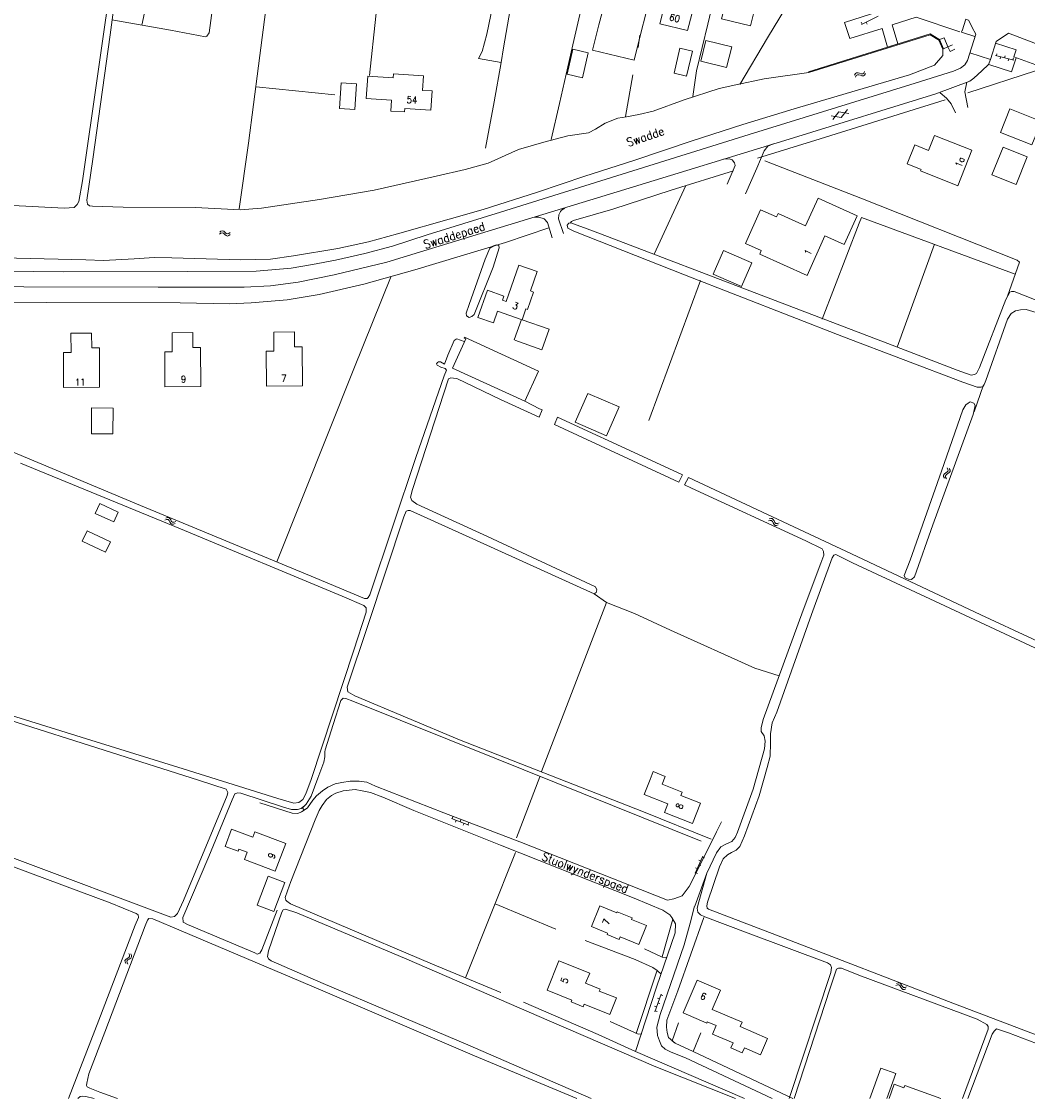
# Model space of a CAD drawing. Header units: metres. Extents: x 189705 to 199106, y 581686 to 588448.
# Tile 264 of 555: x 198437 to 198674, y 584000 to 584254. Entities that reach past the tile are written whole.
import ezdxf
from ezdxf.enums import TextEntityAlignment as Align

# ---------------------------------------------------------------- set-up
doc = ezdxf.new("R2010")
doc.units = ezdxf.units.M
doc.layers.add('B-WA-OG-GBKN-G', color=7, linetype='Continuous', lineweight=18)
doc.styles.add('Style-STANDARD', font='STANDARD.shx')

msp = doc.modelspace()

# ---------------------------------------------------------------- linework, layer by layer
at = {"layer": 'B-WA-OG-GBKN-G'}
for p, q in [((198635.286, 584253.12), (198639.214, 584255.104)), ((198635.24, 584253.657), (198635.465, 584253.21)), ((198636.358, 584253.661), (198636.583, 584253.215)), ((198666.87, 584245.823), (198671.137, 584244.75)), ((198667.186, 584246.259), (198667.064, 584245.774)), ((198668.034, 584245.53), (198667.912, 584245.045)), ((198669.126, 584245.771), (198669.004, 584245.286)), ((198669.973, 584245.042), (198669.851, 584244.557)), ((198671.065, 584245.283), (198670.943, 584244.798)), ((198636.026, 584242.06), (198635.822, 584241.708)), ((198633.876, 584241.574), (198633.672, 584241.219)), ((198634.042, 584241.105), (198633.837, 584240.751)), ((198634.139, 584241.785), (198633.876, 584241.574)), ((198634.305, 584241.314), (198634.042, 584241.105)), ((198634.468, 584241.786), (198634.139, 584241.785)), ((198634.634, 584241.316), (198634.305, 584241.314)), ((198634.849, 584241.64), (198634.468, 584241.786)), ((198635.017, 584241.172), (198634.634, 584241.316)), ((198635.239, 584241.498), (198634.849, 584241.64)), ((198635.397, 584241.028), (198635.017, 584241.172)), ((198635.565, 584241.503), (198635.239, 584241.498)), ((198635.736, 584241.032), (198635.397, 584241.028)), ((198635.822, 584241.708), (198635.565, 584241.503)), ((198635.99, 584241.238), (198635.736, 584241.032)), ((198636.192, 584241.592), (198635.99, 584241.238)), ((198629.979, 584232.554), (198628.492, 584230.715)), ((198629.979, 584232.554), (198632.316, 584232.182)), ((198631.969, 584233.086), (198630.481, 584231.249)), ((198628.144, 584231.619), (198630.481, 584231.249)), ((198484.079, 584204.182), (198484.392, 584204.442)), ((198484.384, 584203.944), (198484.696, 584204.045)), ((198484.392, 584204.442), (198484.703, 584204.546)), ((198484.696, 584204.045), (198485.003, 584203.935)), ((198484.703, 584204.546), (198485.021, 584204.431)), ((198485.021, 584204.431), (198485.327, 584204.162)), ((198485.327, 584204.162), (198485.634, 584203.893)), ((198486.263, 584203.882), (198486.578, 584204.142)), ((198484.069, 584203.686), (198484.384, 584203.944)), ((198485.003, 584203.935), (198485.319, 584203.665)), ((198485.319, 584203.665), (198485.624, 584203.395)), ((198485.624, 584203.395), (198485.933, 584203.28)), ((198485.634, 584203.893), (198485.943, 584203.779)), ((198485.933, 584203.28), (198486.253, 584203.385)), ((198485.943, 584203.779), (198486.263, 584203.882)), ((198486.253, 584203.385), (198486.569, 584203.645)), ((198655.489, 584148.631), (198655.656, 584148.259)), ((198655.656, 584148.259), (198655.673, 584147.931)), ((198655.966, 584148.492), (198656.136, 584148.122)), ((198656.136, 584148.122), (198656.155, 584147.795)), ((198654.804, 584147.205), (198654.613, 584146.937)), ((198654.613, 584146.937), (198654.631, 584146.6)), ((198654.631, 584146.6), (198654.8, 584146.228)), ((198655.145, 584147.429), (198654.804, 584147.205)), ((198655.283, 584147.066), (198655.092, 584146.798)), ((198655.092, 584146.798), (198655.108, 584146.462)), ((198655.108, 584146.462), (198655.277, 584146.089)), ((198655.487, 584147.664), (198655.145, 584147.429)), ((198655.622, 584147.293), (198655.283, 584147.066)), ((198655.673, 584147.931), (198655.487, 584147.664)), ((198655.961, 584147.518), (198655.622, 584147.293)), ((198656.155, 584147.795), (198655.961, 584147.518)), ((198471.198, 584136.326), (198471.579, 584136.471)), ((198471.365, 584136.794), (198471.745, 584136.941)), ((198471.579, 584136.471), (198471.907, 584136.468)), ((198471.745, 584136.941), (198472.072, 584136.941)), ((198471.907, 584136.468), (198472.163, 584136.266)), ((198472.072, 584136.941), (198472.338, 584136.731)), ((198472.163, 584136.266), (198472.377, 584135.911)), ((198472.338, 584136.731), (198472.542, 584136.379)), ((198472.377, 584135.911), (198472.58, 584135.557)), ((198472.542, 584136.379), (198472.748, 584136.027)), ((198472.58, 584135.557), (198472.837, 584135.35)), ((198472.748, 584136.027), (198473.004, 584135.82)), ((198473.004, 584135.82), (198473.341, 584135.816)), ((198473.174, 584135.348), (198473.556, 584135.495)), ((198473.341, 584135.816), (198473.722, 584135.962)), ((198613.35, 584136.132), (198613.736, 584136.261)), ((198613.536, 584136.593), (198613.922, 584136.723)), ((198613.736, 584136.261), (198614.064, 584136.244)), ((198613.922, 584136.723), (198614.249, 584136.71)), ((198614.064, 584136.244), (198614.311, 584136.031)), ((198614.249, 584136.71), (198614.505, 584136.488)), ((198614.311, 584136.031), (198614.51, 584135.667)), ((198614.505, 584136.488), (198614.695, 584136.128)), ((198614.51, 584135.667), (198614.698, 584135.305)), ((198614.695, 584136.128), (198614.886, 584135.767)), ((198614.886, 584135.767), (198615.133, 584135.55)), ((198615.133, 584135.55), (198615.469, 584135.532)), ((198615.469, 584135.532), (198615.856, 584135.661)), ((198472.837, 584135.35), (198473.174, 584135.348)), ((198614.698, 584135.305), (198614.945, 584135.088)), ((198614.945, 584135.088), (198615.282, 584135.071)), ((198615.282, 584135.071), (198615.67, 584135.201)), ((198538.661, 584066.02), (198542.764, 584064.431)), ((198539.028, 584066.414), (198538.848, 584065.948)), ((198539.78, 584065.587), (198539.6, 584065.121)), ((198540.893, 584065.692), (198540.713, 584065.226)), ((198541.645, 584064.865), (198541.465, 584064.398)), ((198542.758, 584064.97), (198542.578, 584064.503)), ((198597.904, 584057.094), (198596.121, 584053.071)), ((198598.28, 584056.708), (198597.823, 584056.911)), ((198596.607, 584054.168), (198596.15, 584054.371)), ((198597.417, 584055.997), (198596.96, 584056.199)), ((198597.469, 584054.88), (198597.012, 584055.082)), ((198596.659, 584053.051), (198596.202, 584053.254)), ((198462.672, 584034.199), (198462.833, 584033.825)), ((198463.146, 584034.053), (198463.31, 584033.68)), ((198461.964, 584032.785), (198461.769, 584032.52)), ((198461.769, 584032.52), (198461.782, 584032.183)), ((198461.782, 584032.183), (198461.945, 584031.808)), ((198462.308, 584033.003), (198461.964, 584032.785)), ((198462.44, 584032.638), (198462.245, 584032.373)), ((198462.245, 584032.373), (198462.256, 584032.036)), ((198462.256, 584032.036), (198462.419, 584031.661)), ((198462.654, 584033.232), (198462.308, 584033.003)), ((198462.784, 584032.859), (198462.44, 584032.638)), ((198462.845, 584033.497), (198462.654, 584033.232)), ((198463.126, 584033.079), (198462.784, 584032.859)), ((198462.833, 584033.825), (198462.845, 584033.497)), ((198463.325, 584033.353), (198463.126, 584033.079)), ((198463.31, 584033.68), (198463.325, 584033.353)), ((198643.378, 584026.647), (198643.755, 584026.801)), ((198643.532, 584027.119), (198643.908, 584027.276)), ((198643.755, 584026.801), (198644.083, 584026.807)), ((198643.908, 584027.276), (198644.235, 584027.285)), ((198644.083, 584026.807), (198644.344, 584026.612)), ((198644.235, 584027.285), (198644.506, 584027.081)), ((198644.344, 584026.612), (198644.567, 584026.262)), ((198644.506, 584027.081), (198644.72, 584026.735)), ((198644.567, 584026.262), (198644.78, 584025.914)), ((198644.72, 584026.735), (198644.935, 584026.388)), ((198644.935, 584026.388), (198645.196, 584026.188)), ((198645.533, 584026.193), (198645.911, 584026.349)), ((198588.05, 584024.597), (198586.611, 584020.439)), ((198588.457, 584024.244), (198587.985, 584024.408)), ((198644.78, 584025.914), (198645.041, 584025.714)), ((198645.041, 584025.714), (198645.378, 584025.721)), ((198645.196, 584026.188), (198645.533, 584026.193)), ((198645.378, 584025.721), (198645.756, 584025.877)), ((198587.004, 584021.573), (198586.531, 584021.736)), ((198587.658, 584023.463), (198587.185, 584023.626)), ((198587.803, 584022.354), (198587.331, 584022.518)), ((198587.149, 584020.464), (198586.677, 584020.628))]:
    msp.add_line(p, q, dxfattribs=at)
at = {"layer": 'B-WA-OG-GBKN-G', "flags": 128}
for points in [[(198557.298, 584284.953), (198553.131, 584260.357), (198550.95, 584247.604), (198550.426, 584244.168), (198545.03, 584245.156), (198545.954, 584246.74), (198547.055, 584250.843), (198549.403, 584262.301), (198549.224, 584262.325), (198553.704, 584286.143)], [(198462.799, 584284.931), (198458.245, 584250.709), (198454.174, 584221.421), (198452.774, 584211.751), (198452.911, 584210.762), (198453.397, 584210.436), (198454.109, 584210.342), (198461.377, 584210.11), (198478.424, 584209.977), (198488.921, 584209.448), (198493.972, 584209.829), (198507.619, 584211.872), (198520.476, 584214.111), (198535.1, 584217.41), (198541.919, 584218.927), (198547.365, 584220.43), (198554.471, 584223.653), (198560.423, 584225.415), (198566.123, 584226.921), (198570.942, 584227.63), (198572.585, 584228.46), (198574.857, 584229.906), (198577.868, 584231.029), (198579.948, 584231.355), (198582.839, 584231.918), (198586.184, 584232.714), (198593.523, 584235.405), (198601.753, 584238.08), (198605.682, 584238.907), (198612.323, 584240.321)], [(198458.642, 584254.219), (198472.486, 584251.793), (198480.733, 584250.199), (198481.061, 584250.355), (198481.586, 584251.173), (198485.723, 584281.605)], [(198488.665, 584209.674), (198490.844, 584225.196), (198493.225, 584243.388), (198495.154, 584258.527), (198497.215, 584273.183), (198498.067, 584279.215)], [(198497.605, 584279.718), (198498.681, 584278.891), (198499.828, 584278.419), (198501.634, 584278.208), (198504.859, 584278.368), (198507.553, 584278.294), (198512.185, 584277.401), (198523.405, 584275.786), (198520.871, 584255.127), (198519.337, 584241.136)], [(198562.17, 584226.017), (198564.115, 584234.549), (198567.277, 584248.353), (198570.585, 584262.692), (198574.375, 584279.291)], [(198575.61, 584261.68), (198576.8, 584266.42), (198577.44, 584266.25), (198579.01, 584272.36), (198585.47, 584270.78), (198584.46, 584266.77), (198585.11, 584266.61), (198583.36, 584259.69), (198582.39, 584259.94), (198581.66, 584257.06), (198584.62, 584256.31), (198583.11, 584250.49)], [(198598.42, 584267.53), (198594.26, 584251.7), (198587.75, 584253.33), (198590.47, 584263.74), (198591.43, 584263.49), (198592.85, 584268.92), (198598.42, 584267.53)], [(198595.574, 584236.163), (198596.426, 584242.193), (198599.084, 584253.197), (198603.046, 584269.769)], [(198344.543, 584210.304), (198353.922, 584209.864), (198362.918, 584209.498), (198376.97, 584209.182), (198387.464, 584208.907), (198398.462, 584209.145), (198415.017, 584209.948), (198426.595, 584210.547), (198433.86, 584210.57), (198447.433, 584209.843), (198449.768, 584210.018), (198450.473, 584210.686), (198450.872, 584211.402), (198451.787, 584216.289), (198459.066, 584267.336)], [(198610.578, 584260.345), (198611.536, 584264.28), (198605.578, 584265.759), (198604.599, 584261.819), (198604.163, 584261.927), (198602.319, 584254.503), (198609.122, 584252.813), (198610.175, 584256.942)], [(198459.934, 584264.549), (198467.901, 584262.902), (198465.741, 584252.996)], [(198606.595, 584239.018), (198613.164, 584250.01), (198621.385, 584263.679)], [(198658.428, 584251.436), (198648.126, 584254.88), (198642.542, 584253.038), (198643.831, 584248.624), (198641.437, 584247.817), (198640.148, 584252.231), (198632.506, 584249.859), (198631.272, 584253.592), (198641.836, 584256.985), (198639.55, 584257.749), (198635.611, 584259.035), (198632.346, 584256.43), (198630.065, 584257.073), (198628.738, 584261.278), (198621.385, 584263.679)], [(198573.38, 584253.08), (198574.95, 584258.99)], [(198583.11, 584250.49), (198581.722, 584244.719), (198571.919, 584247.076), (198573.38, 584253.08)], [(198659.865, 584254.37), (198659.03, 584251.65)], [(198659.865, 584254.37), (198660.472, 584254.159), (198661.358, 584252.475)], [(198661.362, 584252.468), (198662.224, 584250.831)], [(198582.652, 584247.695), (198583.085, 584250.617)], [(198622.835, 584241.983), (198651.474, 584250.931), (198653.475, 584249.708)], [(198622.895, 584241.792), (198651.447, 584250.713), (198653.231, 584249.623)], [(198653.475, 584249.708), (198653.666, 584249.591)], [(198653.666, 584249.591), (198654.72, 584250.038)], [(198654.72, 584250.038), (198655.64, 584247.866)], [(198662.015, 584250.334), (198658.824, 584251.323), (198658.923, 584251.612)], [(198660.222, 584244.678), (198662.224, 584250.831)], [(198768.361, 584214.824), (198735.571, 584226.808), (198719.534, 584232.773), (198706.37, 584226.734), (198702.344, 584235.496), (198695.831, 584232.452), (198693.842, 584236.888), (198689.419, 584234.776), (198686.427, 584241.403), (198681.967, 584239.233), (198677.9, 584248.071), (198669.878, 584251.09), (198666.991, 584249.159), (198665.644, 584244.906), (198660.808, 584246.479)], [(198569.551, 584240.574), (198565.904, 584241.401), (198567.244, 584247.3), (198570.889, 584246.473), (198569.551, 584240.574)], [(198592.522, 584247.546), (198591.129, 584241.675), (198594.064, 584240.979), (198595.457, 584246.849), (198592.522, 584247.546)], [(198598.605, 584249.373), (198597.401, 584244.52), (198603.515, 584243.003), (198604.72, 584247.855), (198598.605, 584249.373)], [(198653.231, 584249.623), (198653.507, 584249.454), (198654.414, 584247.314)], [(198653.666, 584249.591), (198654.596, 584247.396)], [(198654.414, 584247.314), (198654.596, 584247.396)], [(198654.414, 584247.314), (198654.439, 584245.801)], [(198654.596, 584247.396), (198655.64, 584247.866)], [(198655.64, 584247.866), (198656.751, 584248.366)], [(198655.64, 584247.866), (198655.65, 584247.843)], [(198655.64, 584247.866), (198656.181, 584246.765), (198657.252, 584247.31)], [(198666.867, 584248.739), (198671.716, 584247.169), (198671.152, 584245.52), (198678.945, 584242.664), (198677.449, 584232.828), (198679.706, 584232.154)], [(198654.439, 584245.801), (198652.453, 584243.571)], [(198658.602, 584242.871), (198659.604, 584243.603), (198660.222, 584244.678)], [(198665.179, 584243.75), (198665.644, 584244.906)], [(198671.716, 584245.314), (198670.582, 584242)], [(198440.275, 584194.885), (198447.332, 584194.824), (198476.393, 584194.914), (198492.702, 584194.977), (198500.899, 584195.67), (198505.946, 584196.584), (198511.347, 584197.629), (198518.265, 584199.199), (198524.827, 584200.916), (198532.955, 584203.565), (198550.2, 584208.922), (198608.798, 584227.199), (198646.658, 584238.939), (198656.989, 584242.144)], [(198472.799, 584198.106), (198488.965, 584197.683), (198496.026, 584197.806), (198501.504, 584198.623), (198511.903, 584200.329), (198519.102, 584201.926), (198525.992, 584203.799), (198538.125, 584207.276), (198546.13, 584209.516), (198558.942, 584213.661), (198570.133, 584217.356), (198581.679, 584221.107), (198595.4, 584225.717), (198607.326, 584229.572), (198619.431, 584233.303), (198635.666, 584238.091), (198646.583, 584241.302), (198652.453, 584243.571)], [(198545.553, 584203.845), (198577.715, 584213.697), (198619.247, 584226.465), (198652.827, 584236.765), (198660.823, 584239.819), (198661.782, 584240.515), (198663.594, 584242.184), (198665.179, 584243.75)], [(198546.669, 584223.98), (198548.717, 584234.877), (198550.426, 584244.168)], [(198656.989, 584242.144), (198658.602, 584242.871)], [(198678.656, 584240.83), (198678.387, 584241.583), (198676.249, 584242.256), (198660.359, 584237.018)], [(198665.244, 584243.729), (198670.582, 584242)], [(198534.12, 584237.48), (198533.83, 584232.94), (198527.71, 584233.35), (198527.66, 584232.54), (198524.42, 584232.75), (198524.58, 584235.28), (198518.6, 584235.67), (198518.96, 584240.99), (198524.95, 584240.58), (198525.01, 584241.52), (198532.11, 584241.02), (198531.89, 584237.62), (198534.12, 584237.48)], [(198579.693, 584231.479), (198581.422, 584241.305)], [(198612.323, 584240.321), (198622.895, 584241.792)], [(198660.116, 584239.549), (198659.646, 584237.242), (198660.298, 584233.612)], [(198492.64, 584238.428), (198511.178, 584236.53)], [(198516.34, 584239.14), (198515.93, 584233.07), (198512.28, 584233.32), (198512.69, 584239.39), (198516.34, 584239.14)], [(198657.402, 584232.293), (198656.374, 584234.472), (198655.288, 584235.769), (198653.824, 584237.071)], [(198625.529, 584226.165), (198655.025, 584235.355)], [(198668.009, 584227.711), (198675.44, 584224.748), (198677.658, 584230.312), (198670.227, 584233.275), (198668.009, 584227.711)], [(198661.276, 584223.491), (198652.505, 584226.989), (198651.098, 584223.46), (198647.847, 584224.757)], [(198607.974, 584213.239), (198610.657, 584219.29), (198612.343, 584223.347), (198613.22, 584224.499), (198614.435, 584225.045)], [(198610.747, 584221.673), (198625.537, 584226.167)], [(198646.056, 584220.296), (198647.847, 584224.757)], [(198661.276, 584223.491), (198657.952, 584215.134), (198649.158, 584218.632), (198649.306, 584219.003), (198646.056, 584220.296)], [(198668.624, 584224.225), (198666.01, 584217.676)], [(198666.01, 584217.676), (198671.742, 584215.414), (198674.325, 584221.952), (198668.624, 584224.225)], [(198602.735, 584221.42), (198604.081, 584221.485), (198604.846, 584221.214), (198605.361, 584220.558), (198605.52, 584219.873), (198603.659, 584215.484)], [(198612.494, 584221.011), (198635.117, 584212.218), (198671.948, 584197.623), (198672.488, 584197.095), (198669.673, 584189.113)], [(198566.613, 584206.292), (198566.99, 584206.678), (198567.444, 584206.962), (198576.689, 584209.647), (198590.413, 584214.079), (198605.1, 584218.675)], [(198586.477, 584198.972), (198593.907, 584215.183)], [(198622.102, 584205.699), (198625.035, 584212.209), (198634.271, 584208.048)], [(198565.113, 584203.915), (198563.909, 584207.333), (198563.976, 584208.248), (198564.349, 584209.04), (198564.599, 584209.398), (198565.356, 584209.888)], [(198622.458, 584194.016), (198611.314, 584199.019), (198611.682, 584199.84), (198607.94, 584201.52), (198611.52, 584209.48), (198615.251, 584207.801), (198615.62, 584208.62)], [(198558.241, 584207.707), (198559.307, 584207.693), (198560.505, 584207.324), (198561.301, 584206.494), (198562.431, 584202.846)], [(198622.102, 584205.699), (198615.62, 584208.62)], [(198625.982, 584183.718), (198634.695, 584206.319), (198635.29, 584207.646), (198671.449, 584194.29)], [(198634.271, 584208.048), (198631.219, 584201.274)], [(198395.839, 584174.79), (198398.404, 584177.433), (198401.247, 584180.028), (198403.946, 584182.011), (198406.797, 584183.971), (198409.448, 584185.599), (198412.97, 584186.499), (198418.627, 584187.191), (198426.65, 584187.729), (198443.391, 584187.619), (198474.741, 584187.503), (198486.429, 584187.316), (198491.532, 584187.57), (198499.985, 584188.215), (198507.491, 584189.535), (198518.06, 584191.954), (198530.092, 584195.278), (198551.441, 584201.769), (198561.644, 584205.226)], [(198687.79, 584183.68), (198671.237, 584190.171), (198670.653, 584190.19), (198670.222, 584190.085), (198669.274, 584188.347), (198663.061, 584172.327), (198662.364, 584170.897), (198661.884, 584170.613), (198661.098, 584170.503), (198657.783, 584171.638), (198641.461, 584177.978), (198614.938, 584188.079), (198572.118, 584204.468), (198566.84, 584206.397), (198566.307, 584206.34), (198565.931, 584205.88), (198566.066, 584205.144), (198567.521, 584204.396), (198593.588, 584194.165), (198631.029, 584179.499), (198659.159, 584168.806), (198662.499, 584167.621), (198663.438, 584167.681), (198664.02, 584167.915), (198664.565, 584169.242), (198669.703, 584183.651), (198670.578, 584185.032), (198671.562, 584185.677), (198672.702, 584185.917), (198674.074, 584185.931), (198676.393, 584185.269)], [(198545.553, 584203.845), (198523.494, 584197.092), (198511.077, 584194.171), (198502.559, 584192.383), (198496.064, 584191.529), (198489.843, 584191.264), (198469.572, 584191.211), (198437.944, 584191.273), (198424.173, 584191.414)], [(198626.642, 584203.336), (198622.458, 584194.016)], [(198631.219, 584201.274), (198626.642, 584203.336)], [(198549.956, 584200.535), (198549.849, 584201.017), (198549.212, 584201.187), (198548.63, 584200.953), (198547.721, 584200.436), (198546.63, 584197.833), (198542.826, 584187.174), (198542.11, 584185.082), (198542.193, 584184.499), (198542.833, 584184.098), (198543.465, 584184.309), (198544.019, 584184.796), (198548.478, 584195.971), (198549.956, 584200.535)], [(198609.434, 584196.944), (198607.011, 584191.362), (198600.346, 584194.255), (198602.768, 584199.837), (198609.434, 584196.944)], [(198643.681, 584177.061), (198652.476, 584201.391)], [(198432.919, 584198.134), (198452.587, 584197.697), (198456.729, 584197.51)], [(198456.729, 584197.51), (198463.915, 584197.888), (198468.636, 584198.215), (198472.799, 584198.106)], [(198558.889, 584194.891), (198557.271, 584190.338), (198558.018, 584190.073), (198556.57, 584185.997), (198556.23, 584186.118), (198555.318, 584183.553), (198549.562, 584185.599), (198548.574, 584182.82), (198544.933, 584184.114), (198547.202, 584190.497), (198551.02, 584189.14), (198550.678, 584188.178), (198551.534, 584187.873), (198554.574, 584196.425), (198558.889, 584194.891)], [(198416.953, 584194.467), (198422.59, 584194.753), (198428.328, 584194.988), (198440.275, 584194.885)], [(198524.468, 584193.823), (198515.672, 584171.984)], [(198585.148, 584159.802), (198597.336, 584192.78)], [(198555.167, 584183.607), (198553.459, 584178.801)], [(198553.609, 584178.748), (198559.96, 584176.49), (198561.669, 584181.295), (198555.318, 584183.553)], [(198449.041, 584180.383), (198449.067, 584175.862), (198447.271, 584175.852), (198447.317, 584167.617), (198455.801, 584167.673), (198455.74, 584176.916), (198453.942, 584176.904), (198453.918, 584180.401), (198449.041, 584180.383)], [(198472.895, 584180.502), (198472.921, 584175.981), (198471.124, 584175.971), (198471.171, 584167.736), (198479.655, 584167.792), (198479.594, 584177.035), (198477.795, 584177.023), (198477.772, 584180.52), (198472.895, 584180.502)], [(198472.895, 584180.502), (198472.921, 584175.981), (198471.124, 584175.971), (198471.171, 584167.736)], [(198471.171, 584167.736), (198479.655, 584167.792), (198479.594, 584177.035), (198477.795, 584177.023), (198477.772, 584180.52)], [(198496.808, 584180.657), (198496.835, 584176.137), (198495.038, 584176.126), (198495.084, 584167.892), (198503.568, 584167.948), (198503.508, 584177.191), (198501.709, 584177.179), (198501.686, 584180.676), (198496.808, 584180.657)], [(198518.815, 584117.866), (198519.092, 584118.047), (198519.492, 584118.686), (198530.288, 584151.091), (198536.977, 584170.318), (198537.523, 584171.645), (198537.214, 584172.023), (198536.219, 584172.394), (198535.3, 584172.842), (198535.144, 584173.146), (198535.421, 584173.478), (198535.647, 584173.634), (198536.08, 584173.612), (198537.05, 584173.114), (198537.792, 584175.18), (198539.305, 584178.676), (198539.759, 584179.011), (198539.988, 584179.039), (198541.67, 584178.446)], [(198559.189, 584171.458), (198555.935, 584164.338), (198538.897, 584172.125), (198542.048, 584179.019), (198541.659, 584179.197), (198541.762, 584179.423), (198559.189, 584171.458)], [(198515.672, 584171.984), (198497.574, 584126.46)], [(198559.34, 584160.566), (198550.269, 584164.785), (198539.956, 584169.739), (198539.167, 584169.807), (198538.506, 584169.825), (198538, 584169.642), (198536.866, 584166.251), (198529.503, 584143.512), (198529.063, 584141.703), (198529.325, 584140.944), (198530.553, 584140.092), (198547.169, 584132.484), (198572.65, 584120.584)], [(198578.156, 584162.999), (198575.211, 584156.188), (198567.85, 584159.37), (198570.795, 584166.181), (198578.156, 584162.999)], [(198661.846, 584161.845), (198663.992, 584168.22)], [(198555.935, 584164.338), (198559.463, 584162.541), (198560.023, 584162.283)], [(198662.034, 584163.347), (198661.724, 584163.877), (198660.909, 584164.174), (198660.403, 584163.915), (198659.874, 584163.478), (198659.149, 584162.326), (198654.114, 584147.843), (198646.757, 584126.857), (198645.32, 584123.285), (198645.58, 584122.702), (198646.371, 584122.38), (198647.057, 584122.336), (198647.762, 584122.927), (198652.084, 584135.219), (198661.624, 584161.183), (198662.034, 584163.347)], [(198458.931, 584156.644), (198453.851, 584156.689), (198453.904, 584162.758), (198458.984, 584162.714), (198458.931, 584156.644)], [(198559.34, 584160.566), (198560.023, 584162.283)], [(198418.836, 584159.267), (198464.452, 584140.161), (198506.546, 584122.748), (198518.23, 584117.809), (198518.815, 584117.866)], [(198562.973, 584158.877), (198563.681, 584160.6)], [(198592.232, 584145.27), (198562.973, 584158.877)], [(198563.681, 584160.6), (198584.807, 584150.879), (198593.083, 584147.014)], [(198426.37, 584092.921), (198451.446, 584085.195), (198475.503, 584077.688), (198497.753, 584070.722), (198501.548, 584069.616), (198502.716, 584069.781), (198503.649, 584070.45), (198504.371, 584071.83), (198505.658, 584075.146), (198515.687, 584105.663), (198518.618, 584114.663), (198518.557, 584115.627), (198518.069, 584116.233), (198512.965, 584118.417), (198474.851, 584134.244), (198437.121, 584149.77)], [(198593.083, 584147.014), (198592.232, 584145.27)], [(198594.496, 584146.354), (198593.599, 584144.635)], [(198594.496, 584146.354), (198632.947, 584128.395), (198663.401, 584113.989), (198699.9, 584097.028)], [(198601.098, 584057.89), (198602.15, 584059.349), (198603.516, 584059.999), (198604.729, 584060.569), (198605.481, 584061.518), (198606.104, 584062.769), (198609.786, 584072.893), (198612.458, 584082.449), (198612.617, 584084.255), (198612.325, 584085.446), (198611.654, 584086.481), (198611.671, 584087.371), (198612.133, 584089.333), (198621.575, 584115.116), (198625.705, 584126.135), (198626.372, 584128.023), (198626.363, 584128.937), (198626.001, 584129.519), (198622.145, 584131.436), (198595.244, 584143.87), (198593.599, 584144.635)], [(198460.199, 584138.214), (198459.147, 584135.907), (198454.775, 584137.903), (198455.827, 584140.21), (198460.199, 584138.214)], [(198572.325, 584118.966), (198543.745, 584131.915), (198528.968, 584138.577), (198528.459, 584138.622), (198528.004, 584138.414), (198527.485, 584137.113), (198518.956, 584111.464), (198514.099, 584096.932), (198514.238, 584095.841), (198515.923, 584094.892), (198540.594, 584084.57), (198583.903, 584067.525), (198599.846, 584061.156)], [(198458.351, 584131.239), (198457.197, 584128.778), (198451.719, 584131.348), (198452.873, 584133.809), (198458.351, 584131.239)], [(198696.322, 584096.788), (198673.783, 584107.334), (198651.372, 584117.755), (198633.198, 584126.288), (198629.215, 584128.204), (198628.76, 584128.021), (198628.384, 584127.433), (198623.542, 584114.069), (198615.342, 584091.041), (198614.275, 584088.515)], [(198572.65, 584120.584), (198572.97, 584119.877), (198572.739, 584119.261), (198572.325, 584118.966)], [(198572.325, 584118.966), (198575.213, 584116.872)], [(198559.927, 584077.041), (198575.213, 584116.872)], [(198575.213, 584116.872), (198581.77, 584114.334), (198590.311, 584110.396), (198610.182, 584101.445), (198615.901, 584099.621)], [(198508.64, 584079.268), (198508.855, 584080.489), (198508.843, 584081.709), (198508.915, 584082.193), (198510.785, 584088.132), (198512.658, 584093.792), (198513.161, 584094.356), (198513.797, 584094.26), (198515.454, 584093.617), (198548.87, 584080.182), (198597.488, 584060.674)], [(198434.64, 584089.142), (198479.113, 584075.056), (198485.638, 584072.886), (198485.976, 584072.102), (198485.857, 584071.389), (198475.54, 584046.662), (198474.175, 584043.574), (198473.471, 584042.881), (198472.583, 584042.745), (198464.397, 584045.814), (198423.366, 584061.18)], [(198614.275, 584088.515), (198613.839, 584085.952), (198613.807, 584083.798), (198613.774, 584080.679), (198613.067, 584077.979), (198611.141, 584071.321)], [(198503.96, 584067.978), (198503.592, 584068.468), (198504.472, 584069.341), (198505.622, 584071.258), (198507.205, 584075.467), (198508.64, 584079.268)], [(198588.308, 584074.052), (198589.05, 584075.909), (198586.233, 584077.033), (198585.492, 584075.176)], [(198503.96, 584067.978), (198504.733, 584068.518), (198506.056, 584070.298), (198506.922, 584071.347), (198508.337, 584072.533), (198509.569, 584073.354), (198511.257, 584074.13), (198512.853, 584074.495), (198514.815, 584074.814), (198516.914, 584074.769), (198518.739, 584074.541), (198520.792, 584073.582), (198536.851, 584067.332), (198554.78, 584060.489), (198589.544, 584046.757), (198591.104, 584047.048)], [(198553.989, 584061.429), (198559.482, 584075.791)], [(198597.348, 584069.581), (198595.44, 584064.802), (198588.877, 584067.422), (198589.677, 584069.427), (198584.088, 584071.658), (198585.492, 584075.176)], [(198503.843, 584068.826), (198503.263, 584068.337), (198502.453, 584068.075), (198500.98, 584068.111), (198499.12, 584068.652), (198489.102, 584071.956), (198488.365, 584072.024), (198487.681, 584071.839), (198487.035, 584070.385), (198481.531, 584057.04), (198475.404, 584042.622), (198475.465, 584041.58), (198476.462, 584041.005), (198492.382, 584034.331), (198492.944, 584034.032), (198493.526, 584034.241), (198494, 584035.058), (198497.589, 584044.37)], [(198500.825, 584051.176), (198506.603, 584065.644), (198507.489, 584067.909), (198508.238, 584069.056), (198509.21, 584070.506), (198510.389, 584071.414), (198511.457, 584071.94), (198513.178, 584072.498), (198516.007, 584072.786)], [(198590.121, 584043.27), (198588.483, 584044.422), (198581.697, 584047.174), (198550.272, 584059.716), (198529.841, 584067.843), (198522.492, 584071.021), (198519.611, 584072.111), (198517.651, 584072.498), (198516.007, 584072.786)], [(198588.308, 584074.052), (198593.045, 584072.161), (198592.748, 584071.417), (198597.348, 584069.581)], [(198493.51, 584069.659), (198501.128, 584067.241), (198502.497, 584067.195), (198503.364, 584067.56), (198503.96, 584067.978)], [(198611.141, 584071.321), (198607.739, 584061.87)], [(198591.104, 584047.048), (198593.057, 584047.76), (198594.7, 584049.996), (198595.521, 584051.593), (198601.087, 584062.816), (198602.273, 584065.188)], [(198499.631, 584060.131), (198497.19, 584053.583), (198489.916, 584056.294), (198490.562, 584058.028), (198488.623, 584058.751), (198488.437, 584058.251), (198485.369, 584059.395), (198486.881, 584063.453), (198491.88, 584061.59), (198492.348, 584062.845), (198499.631, 584060.131)], [(198607.739, 584061.87), (198606.646, 584059.42), (198605.741, 584058.521), (198604.679, 584058.002), (198603.694, 584057.408), (198602.688, 584056.458), (198601.818, 584054.569), (198599.006, 584046.257), (198598.837, 584045.416), (198598.944, 584044.858), (198599.277, 584044.633), (198615.293, 584038.467), (198656.788, 584022.471), (198679.077, 584013.98)], [(198416.629, 584061.594), (198458.297, 584046.133), (198464.444, 584043.603), (198464.906, 584043.252), (198464.937, 584042.668), (198464.193, 584040.856), (198455.607, 584018.434), (198448.49, 584000)], [(198541.954, 584028.402), (198553.796, 584057.947)], [(198601.098, 584057.89), (198598.81, 584053.089), (198596.973, 584046.338), (198596.531, 584044.885), (198596.744, 584043.896), (198597.36, 584043.267), (198598.406, 584042.82), (198608.581, 584038.985), (198627.274, 584031.981), (198628.016, 584031.481), (198628.225, 584030.873), (198628.034, 584029.703), (198618.254, 584000)], [(198499.405, 584050.9), (198496.813, 584044.068), (198492.912, 584045.548), (198495.503, 584052.379), (198499.405, 584050.9)], [(198596.044, 584045.287), (198598.81, 584053.089)], [(198500.825, 584051.176), (198500.032, 584048.943), (198499.489, 584047.336), (198499.673, 584046.779), (198499.879, 584046.502), (198500.774, 584045.876)], [(198571.634, 584000), (198542.546, 584012.603), (198508.485, 584027.099), (198496.187, 584032.413), (198495.572, 584032.889), (198495.363, 584033.497), (198495.603, 584034.796), (198498.711, 584043.924), (198499.061, 584044.486), (198499.593, 584044.619), (198502.243, 584043.781), (198528.14, 584032.812), (198561.668, 584018.284), (198586.827, 584007.485), (198605.624, 584000)], [(198500.774, 584045.876), (198511.643, 584041.233), (198534.223, 584031.679), (198550.289, 584024.991)], [(198548.965, 584045.904), (198563.303, 584039.9)], [(198584.615, 584040.799), (198582.791, 584036.302), (198578.456, 584038.061), (198578.227, 584037.498), (198575.345, 584038.668), (198575.471, 584038.982), (198571.641, 584040.536), (198573.601, 584045.373), (198577.604, 584043.751), (198577.696, 584043.979), (198581.238, 584042.545), (198581.105, 584042.221), (198584.615, 584040.799)], [(198595.974, 584045.315), (198594.941, 584041.337), (198593.495, 584036.215), (198587.845, 584019.768), (198587.087, 584016.787), (198587.234, 584014.833), (198587.679, 584013.566), (198588.174, 584012.428), (198588.995, 584011.623), (198590.424, 584010.927), (198593.791, 584009.562), (198614.205, 584000)], [(198595.974, 584045.315), (198596.044, 584045.287)], [(198460.021, 584000), (198455.881, 584001.463), (198453.483, 584002.455), (198452.896, 584002.728), (198452.689, 584003.031), (198452.759, 584003.617), (198453.245, 584005.781), (198457.006, 584015.653), (198466.532, 584040.728), (198467.051, 584042.054), (198467.404, 584042.414), (198468.318, 584042.372), (198475.003, 584039.542), (198507.866, 584025.568), (198544.147, 584010.053), (198568.181, 584000)], [(198573.26, 584015.048), (198582.014, 584011.096), (198586.966, 584026.239), (198591.357, 584039.039), (198591.462, 584041.175), (198590.609, 584042.691), (198590.121, 584043.27)], [(198588.29, 584033.367), (198590.842, 584042.236)], [(198591.419, 584013.02), (198589.83, 584014.376), (198589.463, 584015.515), (198589.348, 584016.81), (198589.407, 584018.463), (198592.004, 584025.401), (198598.103, 584042.664)], [(198570.163, 584037.225), (198581.997, 584032.745)], [(198584.131, 584035.231), (198588.316, 584033.292), (198589.029, 584033.172), (198589.434, 584033.303)], [(198577.549, 584023.694), (198575.977, 584019.795), (198569.954, 584022.222), (198569.712, 584021.623), (198566.886, 584022.762), (198567.042, 584023.15), (198561.213, 584025.499), (198564.018, 584032.457), (198571.244, 584029.545), (198570.286, 584027.167), (198573.707, 584025.789), (198573.517, 584025.319), (198577.549, 584023.694)], [(198581.997, 584032.745), (198586.105, 584030.88), (198587.18, 584030.129), (198588.078, 584029.3)], [(198582.224, 584015.341), (198587.105, 584030.027)], [(198619.452, 584000), (198627.92, 584025.991), (198629.398, 584030.454), (198629.827, 584030.686), (198630.539, 584030.693), (198634.62, 584029.057), (198662.543, 584018.667), (198664.791, 584017.419), (198665.151, 584016.991), (198665.158, 584016.356), (198659.074, 584000)], [(198613.148, 584014.133), (198611.476, 584010.265), (198607.695, 584011.899), (198607.2, 584010.753), (198604.51, 584011.915), (198605.014, 584013.081), (198600.191, 584015.166), (198601.065, 584017.189), (198598.957, 584018.1), (198598.808, 584017.756), (198593.259, 584020.154), (198596.598, 584027.879), (198602.072, 584025.513), (198600.112, 584020.979), (198607.131, 584017.945), (198606.69, 584016.925), (198613.148, 584014.133)], [(198555.639, 584022.717), (198573.26, 584015.048)], [(198576.074, 584018.151), (198582.658, 584015.168), (198583.495, 584015.252)], [(198592.132, 584017.855), (198590.651, 584013.622), (198591.419, 584013.02), (198595.605, 584011.106), (198597.466, 584015.444)], [(198679.812, 584011.726), (198669.892, 584015.489), (198667.113, 584016.401), (198666.535, 584015.836), (198666.059, 584015.12), (198660.342, 584000)], [(198607.756, 584000), (198582.014, 584011.096)], [(198595.605, 584011.106), (198619.086, 584000)], [(198637.224, 584000), (198639.849, 584007.149), (198643.385, 584005.851)], [(198643.385, 584005.851), (198641.237, 584000)], [(198641.772, 584000), (198642.996, 584003.355), (198645.267, 584002.527), (198645.472, 584003.089), (198653.939, 584000)], [(198450.699, 584000), (198451.217, 584000.476), (198451.877, 584000.559), (198452.512, 584000.489), (198454.509, 584000)]]:
    msp.add_lwpolyline(points, dxfattribs=at)

# ---------------------------------------------------------------- texts
at = {"layer": 'B-WA-OG-GBKN-G', "style": 'Style-STANDARD'}
for s, height, rotation, p in [('60', 1.6, 345.28269, (198589.862, 584254.22)), ('54', 1.6, 356.73115, (198528.102, 584234.657)), ('Swadde', 2, 18.48933, (198580.353, 584224.299)), ('1a', 1.6, 68.33696, (198658.772, 584219.298)), ('1', 1.6, 65.84544, (198623.162, 584198.575)), ('3', 1.6, 340.42327, (198552.903, 584186.268)), ('11', 1.6, 0.40106, (198449.982, 584168.043)), ('9', 1.6, 0.40106, (198474.957, 584168.736)), ('7', 1.6, 0.40106, (198498.582, 584168.934)), ('8', 1.6, 68.28371, (198592.93, 584068.044)), ('9', 1.6, 69.57138, (198496.889, 584056.357)), ('7', 1.6, 67.97515, (198575.659, 584040.74)), ('5', 1.6, 68.04972, (198565.839, 584026.945)), ('6', 1.6, 336.66596, (198597.127, 584023.564))]:
    msp.add_text(s, height=height, rotation=rotation, dxfattribs=at).set_placement(p)
for s, rotation, p in [('Swaddepaed', 17.40189, (198539.331, 584203.449)), ('Stuolwynderspaed', 338.3581, (198570.189, 584053.238))]:
    msp.add_text(s, height=2, rotation=rotation, dxfattribs=at).set_placement(p, align=Align.MIDDLE_CENTER)

doc.saveas('drawing.dxf')
